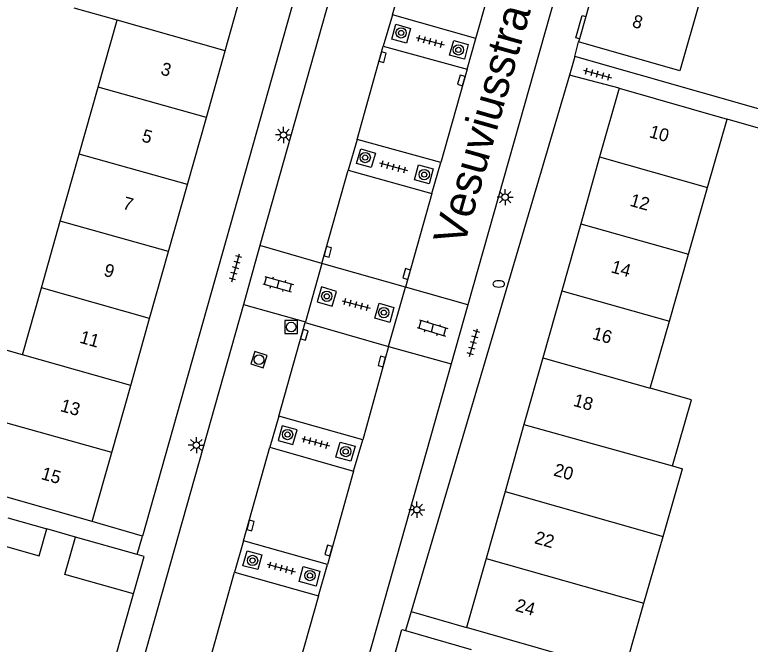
# Model space of a CAD drawing. Extents: x 132994 to 136000, y 393499 to 395512.
# Drawn here: x 134191.2 to 134248.3, y 394634.8 to 394683.7 of the extents above; entities that cross this region are included whole.
import ezdxf

# ---------------------------------------------------------------- set-up
doc = ezdxf.new("R2010")
doc.units = 0
for name, color, linetype in [('gg-afsc-erfafscheiding', 7, 'Continuous'), ('gg-afsc-muur', 7, 'Continuous'), ('gg-anno-huisnummerreeks BGT', 7, 'Continuous'), ('gg-anno-openbare ruimte label', 7, 'Continuous'), ('gg-bbg-bijgebouw', 7, 'Continuous'), ('gg-bbg-gedigitaliseerde bebouwing', 7, 'Continuous'), ('gg-bbg-gedigitaliseerde bijgebouw', 7, 'Continuous'), ('gg-bbg-hoofdgebouw', 7, 'Continuous'), ('gg-bbg-tussenscheiding', 7, 'Continuous'), ('gg-knt-verharding', 7, 'Continuous'), ('gg-knt-verharding nz', 7, 'Continuous'), ('gt-grn-weggrens', 7, 'Continuous'), ('gt-symb-boom', 7, 'Continuous'), ('gt-symb-brandkraan', 7, 'Continuous'), ('gt-symb-klinker verharding', 7, 'Continuous'), ('gt-symb-kolk', 7, 'Continuous'), ('gt-symb-lichtmast', 7, 'Continuous'), ('gt-symb-rioolschacht', 7, 'Continuous'), ('gt-symb-tegel verharding', 7, 'Continuous')]:
    doc.layers.add(name, color=color, linetype=linetype)

# ---------------------------------------------------------------- blocks, each defined once
blk = doc.blocks.new('gt0-TEG1')
at = {"layer": 'gt-symb-tegel verharding'}
for p, q in [((-1.125, 0), (1.125, 0)), ((-0.9, -0.25), (-0.9, 0.25)), ((-0.45, -0.25), (-0.45, 0.25)), ((0, -0.25), (0, 0.25)), ((0.45, -0.25), (0.45, 0.25)), ((0.9, -0.25), (0.9, 0.25))]:
    blk.add_line(p, q, dxfattribs=at)
blk = doc.blocks.new('gt0-KOLK')
at = {"layer": 'gt-symb-kolk'}
blk.add_lwpolyline([(0, 0), (0.375, 0), (0.375, 0.4), (-0.375, 0.4), (-0.375, 0), (0, 0)], dxfattribs=at)
blk = doc.blocks.new('gt0-LMAST')
at = {"layer": 'gt-symb-lichtmast'}
for p, q in [((-0.005, 0.246), (-0.005, 0.621)), ((-0.182, 0.173), (-0.447, 0.438)), ((0.172, 0.173), (0.437, 0.438)), ((-0.255, -0.004), (-0.63, -0.004)), ((-0.182, -0.181), (-0.447, -0.446)), ((-0.005, -0.254), (-0.005, -0.629)), ((0.437, -0.446), (0.172, -0.181)), ((0.245, -0.004), (0.62, -0.004))]:
    blk.add_line(p, q, dxfattribs=at)
blk.add_circle((-0.005, -0.004), 0.25, dxfattribs=at)
blk = doc.blocks.new('gt0-KL1')
at = {"layer": 'gt-symb-klinker verharding'}
for p, q in [((-1.15, 0.3), (1.15, 0.3)), ((-1, -0.3), (-1, 0.3)), ((-0.5, 0.3), (-0.5, 0.45)), ((0, -0.3), (0, 0.3)), ((0.5, 0.3), (0.5, 0.45)), ((1, -0.3), (1, 0.3)), ((-1.15, -0.3), (1.15, -0.3)), ((-0.5, -0.45), (-0.5, -0.3)), ((0.5, -0.45), (0.5, -0.3))]:
    blk.add_line(p, q, dxfattribs=at)
blk = doc.blocks.new('gt0-BR')
at = {"layer": 'gt-symb-brandkraan'}
for centre, radius, start, end in [((-0.244, 0), 0.206, 107.5669, 252.4331), ((0.599, -2.664), 3, 106.892, 107.5669), ((0, -0.691), 0.938, 73.108, 106.892), ((-0.599, -2.664), 3, 72.4331, 73.108), ((0.244, 0), 0.206, 287.567, 72.4331), ((0.599, 2.664), 3, 252.4331, 253.108), ((0, 0.691), 0.938, 253.108, 286.8921), ((-0.599, 2.664), 3, 286.8921, 287.567)]:
    blk.add_arc(centre, radius, start, end, dxfattribs=at)
blk = doc.blocks.new('gt0-BOOM')
at = {"layer": 'gt-symb-boom'}
for radius in [0.4, 0.2]:
    blk.add_circle((0, 0), radius, dxfattribs=at)
blk = doc.blocks.new('gt0-RS')
at = {"layer": 'gt-symb-rioolschacht'}
blk.add_lwpolyline([(-0.5, -0.5), (0.5, -0.5), (0.5, 0.5), (-0.5, 0.5)], close=True, dxfattribs=at)
blk.add_circle((0, 0), 0.375, dxfattribs=at)

msp = doc.modelspace()

# ---------------------------------------------------------------- linework, layer by layer
at = {"layer": 'gg-afsc-erfafscheiding'}
for p, q in [((134234.667, 394680.47), (134234.959, 394681.602)), ((134262.168, 394672.607), (134234.667, 394680.47)), ((134260.955, 394671.466), (134246.484, 394675.606)), ((134195.902, 394643.145), (134193.689, 394643.793))]:
    msp.add_line(p, q, dxfattribs=at)
at = {"layer": 'gg-afsc-muur'}
msp.add_line((134198.41, 394631.717), (134200.414, 394638.763), dxfattribs=at)
at = {"layer": 'gg-bbg-bijgebouw'}
for p, q in [((134200.701, 394641.807), (134195.902, 394643.145)), ((134201.236, 394641.658), (134200.701, 394641.807)), ((134200.414, 394638.763), (134201.236, 394641.658)), ((134220.419, 394633.106), (134221.244, 394635.999)), ((134221.244, 394635.999), (134221.515, 394635.92)), ((134221.515, 394635.92), (134226.63, 394634.435))]:
    msp.add_line(p, q, dxfattribs=at)
msp.add_lwpolyline([(134200.414, 394638.763), (134195.094, 394640.246), (134195.902, 394643.145)], dxfattribs=at)
at = {"layer": 'gg-bbg-gedigitaliseerde bebouwing'}
for p, q in [((134244.33, 394684.686), (134242.818, 394679.341)), ((134199.138, 394683.283), (134195.806, 394684.223)), ((134197.671, 394678.086), (134199.138, 394683.283)), ((134196.203, 394672.889), (134197.671, 394678.086)), ((134244.969, 394670.301), (134246.484, 394675.606)), ((134194.735, 394667.692), (134196.203, 394672.889)), ((134243.489, 394665.117), (134244.969, 394670.301)), ((134193.267, 394662.496), (134194.735, 394667.692)), ((134242.003, 394659.915), (134243.489, 394665.117)), ((134191.799, 394657.299), (134193.267, 394662.496)), ((134240.52, 394654.723), (134242.003, 394659.915)), ((134242.256, 394648.69), (134243.031, 394648.47)), ((134241.519, 394643.215), (134243.031, 394648.47)), ((134240.026, 394638.026), (134241.519, 394643.215)), ((134238.474, 394632.633), (134240.026, 394638.026))]:
    msp.add_line(p, q, dxfattribs=at)
for points in [[(134191.799, 394657.299), (134188.048, 394658.362), (134186.569, 394653.143)], [(134242.256, 394648.69), (134243.718, 394653.81), (134240.52, 394654.723)]]:
    msp.add_lwpolyline(points, dxfattribs=at)
at = {"layer": 'gg-bbg-gedigitaliseerde bijgebouw'}
msp.add_line((134190.676, 394644.647), (134193.689, 394643.793), dxfattribs=at)
msp.add_lwpolyline([(134190.087, 394642.566), (134193.1, 394641.713), (134193.689, 394643.793)], dxfattribs=at)
at = {"layer": 'gg-bbg-hoofdgebouw'}
for p, q in [((134236.467, 394686.934), (134235.514, 394683.565)), ((134207.536, 394680.915), (134209.044, 394686.255)), ((134235.514, 394683.565), (134235.024, 394681.833)), ((134235.024, 394681.833), (134234.959, 394681.602)), ((134242.818, 394679.341), (134234.959, 394681.602)), ((134206.068, 394675.718), (134207.536, 394680.915)), ((134238.097, 394678.005), (134236.591, 394672.676)), ((134238.097, 394678.005), (134246.484, 394675.606)), ((134204.601, 394670.522), (134206.068, 394675.718)), ((134236.591, 394672.676), (134235.125, 394667.488)), ((134203.133, 394665.325), (134204.601, 394670.522)), ((134235.125, 394667.488), (134233.655, 394662.283)), ((134201.666, 394660.129), (134203.133, 394665.325)), ((134233.655, 394662.283), (134232.186, 394657.086)), ((134200.198, 394654.932), (134201.666, 394660.129)), ((134232.186, 394657.086), (134230.718, 394651.89)), ((134198.725, 394649.716), (134200.198, 394654.932)), ((134230.718, 394651.89), (134229.249, 394646.693)), ((134197.217, 394644.377), (134198.725, 394649.716)), ((134197.217, 394644.377), (134184.995, 394647.829)), ((134229.249, 394646.693), (134227.781, 394641.497)), ((134227.781, 394641.497), (134226.269, 394636.145)), ((134234.651, 394633.733), (134226.269, 394636.145))]:
    msp.add_line(p, q, dxfattribs=at)
at = {"layer": 'gg-bbg-tussenscheiding'}
for p, q in [((134207.536, 394680.915), (134199.138, 394683.283)), ((134206.068, 394675.718), (134197.671, 394678.086)), ((134204.601, 394670.522), (134196.203, 394672.889)), ((134236.591, 394672.676), (134244.969, 394670.301)), ((134203.133, 394665.325), (134194.735, 394667.692)), ((134235.125, 394667.488), (134243.489, 394665.117)), ((134201.666, 394660.129), (134193.267, 394662.496)), ((134233.655, 394662.283), (134242.003, 394659.915)), ((134200.198, 394654.932), (134191.799, 394657.299)), ((134232.186, 394657.086), (134240.52, 394654.723)), ((134198.725, 394649.716), (134186.569, 394653.143)), ((134230.718, 394651.89), (134242.256, 394648.69)), ((134229.249, 394646.693), (134241.519, 394643.215)), ((134227.781, 394641.497), (134240.026, 394638.026))]:
    msp.add_line(p, q, dxfattribs=at)
at = {"layer": 'gg-knt-verharding'}
for p, q in [((134222.127, 394707.981), (134210.231, 394665.795)), ((134238.687, 394704.79), (134226.364, 394661.189)), ((134212.931, 394685.136), (134201.112, 394643.229)), ((134220.512, 394683.687), (134219.786, 394681.264)), ((134226.989, 394681.853), (134220.512, 394683.687)), ((134226.318, 394679.482), (134226.989, 394681.853)), ((134219.786, 394681.264), (134226.318, 394679.482)), ((134234.263, 394679.026), (134221.951, 394637.396)), ((134238.097, 394678.005), (134234.263, 394679.026)), ((134217.778, 394674.018), (134217.079, 394671.65)), ((134224.261, 394672.237), (134217.778, 394674.018)), ((134223.58, 394669.839), (134224.261, 394672.237)), ((134217.079, 394671.65), (134223.58, 394669.839)), ((134210.231, 394665.795), (134208.942, 394661.224)), ((134215.042, 394664.388), (134210.231, 394665.795)), ((134215.042, 394664.388), (134213.752, 394659.872)), ((134221.525, 394662.55), (134215.042, 394664.388)), ((134220.208, 394657.963), (134221.525, 394662.55)), ((134226.364, 394661.189), (134221.525, 394662.55)), ((134208.942, 394661.224), (134213.752, 394659.872)), ((134226.364, 394661.189), (134225.071, 394656.616)), ((134213.752, 394659.872), (134213.738, 394659.824)), ((134213.738, 394659.824), (134220.208, 394657.963)), ((134220.208, 394657.963), (134225.071, 394656.616)), ((134211.692, 394652.556), (134210.998, 394650.131)), ((134218.202, 394650.709), (134211.692, 394652.556)), ((134217.5, 394648.27), (134218.202, 394650.709)), ((134210.998, 394650.131), (134217.5, 394648.27)), ((134201.112, 394643.229), (134197.217, 394644.377)), ((134208.964, 394642.874), (134208.261, 394640.431)), ((134215.461, 394641.019), (134208.964, 394642.874)), ((134214.777, 394638.588), (134215.461, 394641.019)), ((134208.261, 394640.431), (134214.777, 394638.588)), ((134221.951, 394637.396), (134226.269, 394636.145))]:
    msp.add_line(p, q, dxfattribs=at)
for points in [[(134235.024, 394681.833), (134234.736, 394681.915), (134235.225, 394683.647), (134235.514, 394683.565)], [(134221.911, 394682.642), (134221.601, 394681.498), (134220.452, 394681.814), (134220.767, 394682.97), (134221.911, 394682.642)], [(134226.096, 394680.245), (134224.941, 394680.562), (134225.268, 394681.705), (134226.398, 394681.401), (134226.096, 394680.245)], [(134219.189, 394672.966), (134218.869, 394671.846), (134217.73, 394672.162), (134218.06, 394673.289), (134219.189, 394672.966)], [(134223.678, 394671.742), (134223.349, 394670.586), (134222.215, 394670.9), (134222.529, 394672.056), (134223.678, 394671.742)], [(134215.013, 394662.573), (134214.671, 394661.413), (134215.835, 394661.079), (134216.165, 394662.235), (134215.013, 394662.573)], [(134208.942, 394661.224), (134196.617, 394617.519), (134196.331, 394616.721), (134195.959, 394616.147)], [(134219.488, 394661.306), (134220.629, 394660.986), (134220.3, 394659.821), (134219.137, 394660.153), (134219.488, 394661.306)], [(134225.071, 394656.616), (134212.746, 394613.008), (134212.562, 394612.061), (134212.564, 394611.436)], [(134213.113, 394651.48), (134211.956, 394651.8), (134211.639, 394650.646), (134212.786, 394650.334), (134213.113, 394651.48)], [(134216.127, 394649.368), (134216.453, 394650.532), (134217.607, 394650.213), (134217.273, 394649.048), (134216.127, 394649.368)], [(134208.902, 394640.941), (134209.233, 394642.097), (134210.378, 394641.774), (134210.077, 394640.634), (134208.902, 394640.941)], [(134213.266, 394639.705), (134213.584, 394640.879), (134214.886, 394640.51), (134214.583, 394639.359), (134213.266, 394639.705)]]:
    msp.add_lwpolyline(points, dxfattribs=at)
at = {"layer": 'gg-knt-verharding nz'}
for p, q in [((134220.512, 394683.687), (134222.543, 394690.992)), ((134226.989, 394681.853), (134229.03, 394689.163)), ((134217.778, 394674.018), (134219.786, 394681.264)), ((134226.318, 394679.482), (134224.261, 394672.237)), ((134215.042, 394664.388), (134217.079, 394671.65)), ((134223.58, 394669.839), (134221.525, 394662.55)), ((134211.692, 394652.556), (134213.738, 394659.824)), ((134220.208, 394657.963), (134218.202, 394650.709)), ((134208.964, 394642.874), (134210.998, 394650.131)), ((134217.5, 394648.27), (134215.461, 394641.019)), ((134206.227, 394633.149), (134208.261, 394640.431)), ((134214.777, 394638.588), (134212.722, 394631.371))]:
    msp.add_line(p, q, dxfattribs=at)
at = {"layer": 'gt-grn-weggrens'}
for p, q in [((134234.667, 394680.47), (134234.263, 394679.026)), ((134200.701, 394641.807), (134201.112, 394643.229)), ((134221.951, 394637.396), (134221.515, 394635.92))]:
    msp.add_line(p, q, dxfattribs=at)

# ---------------------------------------------------------------- block references
at = {"layer": 'gt-symb-boom'}
for p in [(134221.182, 394682.295), (134225.626, 394680.979), (134218.395, 394672.622), (134222.979, 394671.295), (134215.413, 394661.85), (134219.838, 394660.585), (134212.37, 394651.119), (134216.883, 394649.801), (134209.652, 394641.345), (134214.112, 394640.174)]:
    msp.add_blockref('gt0-BOOM', p, dxfattribs=at)
at = {"layer": 'gt-symb-brandkraan'}
msp.add_blockref('gt0-BR', (134228.757, 394662.811), dxfattribs=at)
at = {"layer": 'gt-symb-klinker verharding'}
for p, rotation in [((134211.633, 394662.791), -15.48118592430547), ((134223.619, 394659.389), -16.913217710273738)]:
    msp.add_blockref('gt0-KL1', p, dxfattribs=dict(at, rotation=rotation))
at = {"layer": 'gt-symb-kolk'}
for p, rotation in [((134219.55, 394680.47), -105.37072543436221), ((134226.043, 394678.554), 73.50377577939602), ((134215.297, 394665.356), -104.71731114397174), ((134221.808, 394663.528), 74.33789365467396), ((134213.478, 394658.909), -105.7172524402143), ((134219.88, 394656.729), 75.28268885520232), ((134209.302, 394644.106), -105.3707254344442), ((134215.75, 394642.07), 74.21205294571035)]:
    msp.add_blockref('gt0-KOLK', p, dxfattribs=dict(at, rotation=rotation))
at = {"layer": 'gt-symb-lichtmast'}
for p in [(134212.063, 394674.376), (134229.258, 394669.546), (134205.297, 394650.297), (134222.413, 394645.288)]:
    msp.add_blockref('gt0-LMAST', p, dxfattribs=at)
at = {"layer": 'gt-symb-rioolschacht'}
msp.add_blockref('gt0-RS', (134212.652, 394659.46), dxfattribs=at)
at = {"layer": 'gt-symb-rioolschacht', "rotation": -16.677293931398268}
msp.add_blockref('gt0-RS', (134210.155, 394656.931), dxfattribs=at)
at = {"layer": 'gt-symb-tegel verharding'}
for p, rotation in [((134223.433, 394681.654), -15.30032444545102), ((134236.419, 394679.106), -15.30032444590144), ((134220.588, 394671.901), -15.30032444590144), ((134208.343, 394664.06), 74.21205294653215), ((134217.687, 394661.214), -15.300324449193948), ((134226.8, 394658.252), 74.21205294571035), ((134214.552, 394650.527), -15.300324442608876), ((134211.879, 394640.769), -15.30032444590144)]:
    msp.add_blockref('gt0-TEG1', p, dxfattribs=dict(at, rotation=rotation))

# ---------------------------------------------------------------- texts
at = {"layer": 'gg-anno-huisnummerreeks BGT'}
for s, p in [('8', (134239.046, 394682.783)), ('3', (134202.459, 394679.086)), ('10', (134240.373, 394674.211)), ('5', (134200.991, 394673.888)), ('12', (134238.869, 394668.887)), ('7', (134199.513, 394668.654)), ('14', (134237.41, 394663.721)), ('9', (134198.046, 394663.46)), ('11', (134196.173, 394658.26)), ('16', (134235.95, 394658.555)), ('13', (134194.674, 394652.95)), ('18', (134234.482, 394653.359)), ('20', (134232.953, 394647.951)), ('15', (134193.183, 394647.673)), ('22', (134231.467, 394642.69)), ('24', (134229.985, 394637.446))]:
    msp.add_text(s, height=1, rotation=344.2, dxfattribs=at).set_placement(p)
at = {"layer": 'gg-anno-openbare ruimte label'}
msp.add_text('Vesuviusstraat', height=2.5, rotation=74.2, dxfattribs=at).set_placement((134226.051, 394665.638))

doc.saveas('drawing.dxf')
